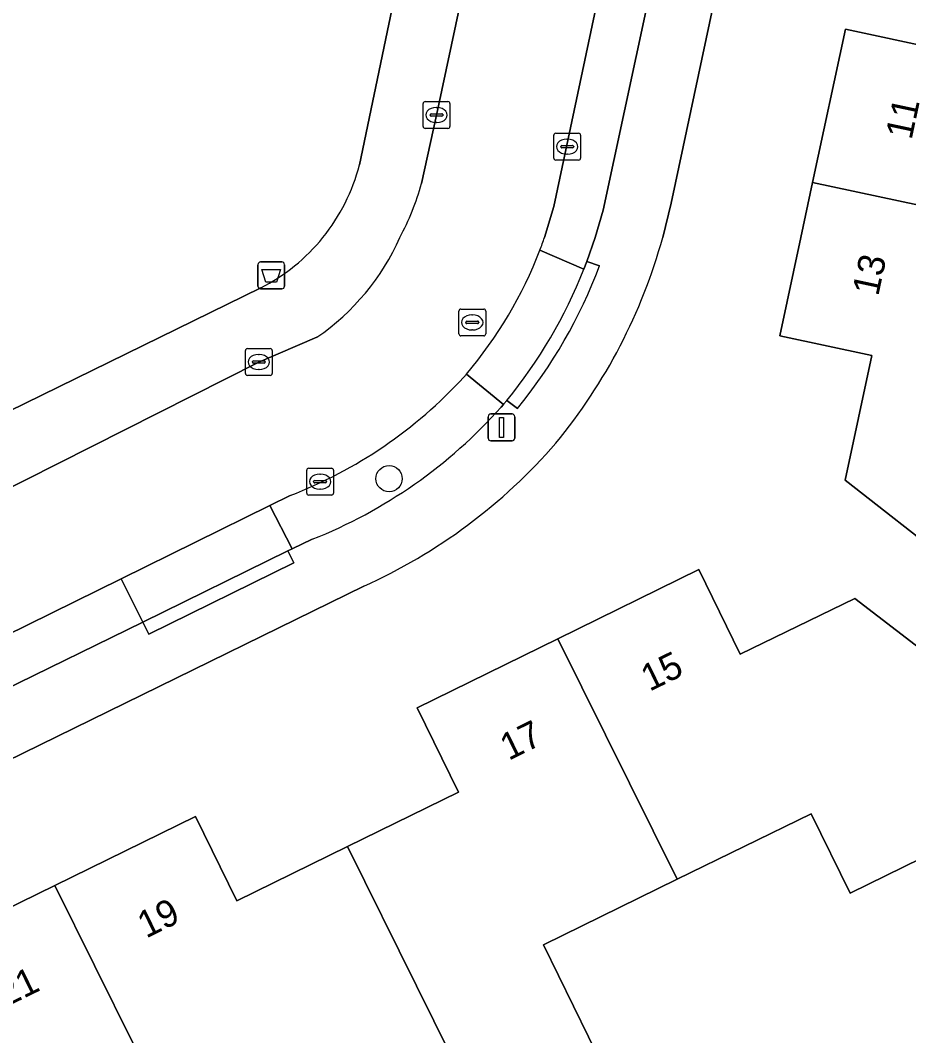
# Model space of a CAD drawing. Extents: x 160455 to 162082, y 388339 to 389736.
# Drawn here: x 161575.48 to 161608.61, y 388470.25 to 388508.09 of the extents above; entities that cross this region are included whole.
import ezdxf

# ---------------------------------------------------------------- set-up
doc = ezdxf.new("R2010")
doc.units = 0
for name, color, linetype in [('IMGEO_Afvalbak', 7, 'Continuous'), ('IMGEO_Boom', 7, 'Continuous'), ('IMGEO_Erf', 7, 'Continuous'), ('IMGEO_Groenvoorziening', 7, 'Continuous'), ('IMGEO_Kolk', 7, 'Continuous'), ('IMGEO_Lichtmast', 7, 'Continuous'), ('IMGEO_Pand', 7, 'Continuous'), ('IMGEO_Pand_nummerreeks', 7, 'Continuous'), ('IMGEO_Parkeervlak_open', 7, 'Continuous'), ('IMGEO_Rijbaan_lokaal_open', 7, 'Continuous'), ('IMGEO_Rioolput', 7, 'Continuous'), ('IMGEO_Voetpad_open', 7, 'Continuous')]:
    doc.layers.add(name, color=color, linetype=linetype)

msp = doc.modelspace()

# ---------------------------------------------------------------- linework, layer by layer
at = {"layer": 'IMGEO_Afvalbak'}
for p, q in [((161584.345, 388498.187), (161584.345, 388498.987)), ((161584.345, 388498.987), (161584.345, 388498.187)), ((161584.445, 388499.087), (161585.235, 388499.087)), ((161585.235, 388499.087), (161584.445, 388499.087)), ((161585.335, 388498.987), (161585.335, 388498.187)), ((161585.335, 388498.187), (161585.335, 388498.987)), ((161585.235, 388498.087), (161584.445, 388498.087)), ((161584.445, 388498.087), (161585.235, 388498.087))]:
    msp.add_line(p, q, dxfattribs=at)
msp.add_lwpolyline([(161584.488, 388498.801), (161585.192, 388498.801), (161585.043, 388498.331), (161584.637, 388498.331), (161584.488, 388498.801)], dxfattribs=at)
for centre, start, end in [((161584.445, 388498.987), 90, 180), ((161584.445, 388498.987), 90, 180), ((161585.235, 388498.987), 0, 90), ((161585.235, 388498.987), 360, 90), ((161584.445, 388498.187), 180, 270), ((161584.445, 388498.187), 180, 270), ((161585.235, 388498.187), 270, 0), ((161585.235, 388498.187), 270, 0)]:
    msp.add_arc(centre, 0.1, start, end, dxfattribs=at)
at = {"layer": 'IMGEO_Boom'}
msp.add_circle((161589.234, 388491.012), 0.489, dxfattribs=at)
at = {"layer": 'IMGEO_Erf'}
for points in [[(161608.52, 388542.466), (161599.746, 388501.281), (161599.436, 388500)], [(161610.179, 388487.876), (161606.242, 388490.958), (161607.23, 388495.603), (161603.807, 388496.331), (161604.589, 388500), (161605.025, 388502.046), (161606.245, 388507.764), (161609.669, 388507.036)], [(161568.053, 388469.874), (161570.845, 388471.24), (161571.007, 388470.908), (161572.355, 388471.567), (161571.515, 388473.283), (161576.773, 388475.856), (161582.017, 388478.423), (161583.557, 388475.282), (161587.687, 388477.307), (161591.823, 388479.334), (161590.283, 388482.475), (161595.532, 388485.047), (161600.785, 388487.622), (161602.326, 388484.466), (161606.6, 388486.552), (161610.56, 388483.5), (161612.156, 388482.269), (161613.696, 388479.125), (161606.419, 388475.561), (161604.967, 388478.526), (161599.974, 388476.081), (161594.994, 388473.642), (161597.234, 388469.07)], [(161588.287, 388487.001), (161569.214, 388477.662), (161553.797, 388470.13)]]:
    msp.add_lwpolyline(points, dxfattribs=at)
for centre, radius, start, end in [((161579.456, 388505.521), 20.729, 320.5132, 344.5521), ((161579.797, 388505.878), 20.698, 294.2164, 319.1515)]:
    msp.add_arc(centre, radius, start, end, dxfattribs=at)
at = {"layer": 'IMGEO_Groenvoorziening'}
for points in [[(161588.131, 388502.707), (161596.212, 388541.437)], [(161548.058, 388480.301), (161584.451, 388498.121)]]:
    msp.add_lwpolyline(points, dxfattribs=at)
for centre, radius, start, end in [((161581.178, 388504.511), 7.183, 321.0953, 345.4533), ((161581.179, 388504.524), 7.19, 297.068, 321.0135)]:
    msp.add_arc(centre, radius, start, end, dxfattribs=at)
at = {"layer": 'IMGEO_Kolk'}
for p, q in [((161590.504, 388504.138), (161590.504, 388504.99)), ((161590.579, 388505.064), (161591.431, 388505.064)), ((161591.505, 388504.99), (161591.505, 388504.138)), ((161590.763, 388504.558), (161590.763, 388504.57)), ((161591.201, 388504.521), (161590.803, 388504.521)), ((161590.806, 388504.607), (161591.204, 388504.607)), ((161590.992, 388504.844), (161591.017, 388504.844)), ((161591.247, 388504.57), (161591.247, 388504.558)), ((161591.015, 388504.284), (161590.99, 388504.284)), ((161591.431, 388504.064), (161590.579, 388504.064)), ((161595.374, 388502.959), (161595.374, 388503.811)), ((161595.449, 388503.885), (161596.301, 388503.885)), ((161596.375, 388503.811), (161596.375, 388502.959)), ((161595.633, 388503.379), (161595.633, 388503.391)), ((161595.676, 388503.428), (161596.074, 388503.428)), ((161595.862, 388503.665), (161595.887, 388503.665)), ((161596.117, 388503.391), (161596.117, 388503.379)), ((161596.071, 388503.342), (161595.673, 388503.342)), ((161595.885, 388503.105), (161595.86, 388503.105)), ((161596.301, 388502.885), (161595.449, 388502.885)), ((161583.952, 388495.86), (161584.804, 388495.86)), ((161583.877, 388494.934), (161583.877, 388495.786)), ((161584.365, 388495.64), (161584.39, 388495.64)), ((161584.878, 388495.786), (161584.878, 388494.934)), ((161584.136, 388495.354), (161584.136, 388495.366)), ((161584.574, 388495.317), (161584.176, 388495.317)), ((161584.179, 388495.403), (161584.577, 388495.403)), ((161584.388, 388495.08), (161584.363, 388495.08)), ((161584.62, 388495.366), (161584.62, 388495.354)), ((161584.804, 388494.86), (161583.952, 388494.86)), ((161586.162, 388490.476), (161586.162, 388491.328)), ((161586.237, 388491.402), (161587.089, 388491.402)), ((161587.163, 388491.328), (161587.163, 388490.476)), ((161586.421, 388490.896), (161586.421, 388490.908)), ((161586.464, 388490.945), (161586.862, 388490.945)), ((161586.65, 388491.182), (161586.675, 388491.182)), ((161586.905, 388490.908), (161586.905, 388490.896)), ((161586.859, 388490.859), (161586.461, 388490.859)), ((161586.673, 388490.622), (161586.648, 388490.622)), ((161587.089, 388490.402), (161586.237, 388490.402))]:
    msp.add_line(p, q, dxfattribs=at)
for points in [[(161590.504, 388504.138), (161590.504, 388504.99)], [(161590.579, 388505.064), (161591.431, 388505.064)], [(161591.505, 388504.99), (161591.505, 388504.138)], [(161591.431, 388504.064), (161590.579, 388504.064)], [(161595.374, 388502.959), (161595.374, 388503.811)], [(161595.449, 388503.885), (161596.301, 388503.885)], [(161596.375, 388503.811), (161596.375, 388502.959)], [(161596.301, 388502.885), (161595.449, 388502.885)], [(161583.952, 388495.86), (161584.804, 388495.86)], [(161583.877, 388494.934), (161583.877, 388495.786)], [(161584.878, 388495.786), (161584.878, 388494.934)], [(161584.804, 388494.86), (161583.952, 388494.86)], [(161586.162, 388490.476), (161586.162, 388491.328)], [(161586.237, 388491.402), (161587.089, 388491.402)], [(161587.163, 388491.328), (161587.163, 388490.476)], [(161587.089, 388490.402), (161586.237, 388490.402)]]:
    msp.add_lwpolyline(points, dxfattribs=at)
for centre, radius, start, end in [((161590.581, 388504.988), 0.0765, 91.552, 178.448), ((161590.581, 388504.988), 0.0765, 91.552, 178.448), ((161591.429, 388504.988), 0.0765, 1.552, 88.448), ((161591.429, 388504.988), 0.0765, 1.552, 88.448), ((161590.803, 388504.567), 0.0403, 85.8775, 175.7526), ((161590.8, 388504.557), 0.0366, 178.938, 274.7102), ((161591.204, 388504.564), 0.043, 264.8664, 352.4533), ((161591.208, 388504.569), 0.0386, 1.7309, 96.639), ((161590.581, 388504.14), 0.0765, 181.552, 268.448), ((161590.581, 388504.14), 0.0765, 181.552, 268.448), ((161591.429, 388504.14), 0.0765, 271.552, 358.448), ((161591.429, 388504.14), 0.0765, 271.552, 358.448), ((161595.451, 388503.809), 0.0765, 91.552, 178.448), ((161595.451, 388503.809), 0.0765, 91.552, 178.448), ((161596.299, 388503.809), 0.0765, 1.552, 88.448), ((161596.299, 388503.809), 0.0765, 1.552, 88.448), ((161595.673, 388503.388), 0.0403, 85.8775, 175.7526), ((161596.078, 388503.39), 0.0386, 1.7309, 96.639), ((161595.67, 388503.378), 0.0366, 178.938, 274.7102), ((161596.074, 388503.385), 0.043, 264.8664, 352.4533), ((161595.451, 388502.961), 0.0765, 181.552, 268.448), ((161595.451, 388502.961), 0.0765, 181.552, 268.448), ((161596.299, 388502.961), 0.0765, 271.552, 358.448), ((161596.299, 388502.961), 0.0765, 271.552, 358.448), ((161583.954, 388495.784), 0.0765, 91.552, 178.448), ((161583.954, 388495.784), 0.0765, 91.552, 178.448), ((161584.802, 388495.784), 0.0765, 1.552, 88.448), ((161584.802, 388495.784), 0.0765, 1.552, 88.448), ((161584.176, 388495.363), 0.0403, 85.8775, 175.7526), ((161584.173, 388495.353), 0.0366, 178.938, 274.7102), ((161584.577, 388495.36), 0.043, 264.8664, 352.4533), ((161584.581, 388495.365), 0.0386, 1.7309, 96.639), ((161583.954, 388494.936), 0.0765, 181.552, 268.448), ((161583.954, 388494.936), 0.0765, 181.552, 268.448), ((161584.802, 388494.936), 0.0765, 271.552, 358.448), ((161584.802, 388494.936), 0.0765, 271.552, 358.448), ((161586.239, 388491.326), 0.0765, 91.552, 178.448), ((161586.239, 388491.326), 0.0765, 91.552, 178.448), ((161587.087, 388491.326), 0.0765, 1.552, 88.448), ((161587.087, 388491.326), 0.0765, 1.552, 88.448), ((161586.461, 388490.905), 0.0403, 85.8775, 175.7526), ((161586.458, 388490.895), 0.0366, 178.938, 274.7102), ((161586.862, 388490.902), 0.043, 264.8664, 352.4533), ((161586.866, 388490.907), 0.0386, 1.7309, 96.639), ((161586.239, 388490.478), 0.0765, 181.552, 268.448), ((161586.239, 388490.478), 0.0765, 181.552, 268.448), ((161587.087, 388490.478), 0.0765, 271.552, 358.448), ((161587.087, 388490.478), 0.0765, 271.552, 358.448)]:
    msp.add_arc(centre, radius, start, end, dxfattribs=at)
for centre, major_axis, ratio, start_param, end_param in [((161590.991, 388504.564), (-0.387, 0.002), 0.722429, 4.712389, 7.853982), ((161591.016, 388504.564), (-0.39, 0.002), 0.717154, 1.570796, 4.712389), ((161595.861, 388503.385), (-0.387, 0.002), 0.722429, 4.712389, 7.853982), ((161595.886, 388503.385), (-0.39, 0.002), 0.717154, 1.570796, 4.712389), ((161584.364, 388495.36), (-0.387, 0.002), 0.722429, 4.712389, 7.853982), ((161584.389, 388495.36), (-0.39, 0.002), 0.717154, 1.570796, 4.712389), ((161586.649, 388490.902), (-0.387, 0.002), 0.722429, 4.712389, 7.853982), ((161586.674, 388490.902), (-0.39, 0.002), 0.717154, 1.570796, 4.712389)]:
    msp.add_ellipse(centre, major_axis=major_axis, ratio=ratio, start_param=start_param, end_param=end_param, dxfattribs=at)
at = {"layer": 'IMGEO_Lichtmast'}
for p, q in [((161592.93, 388492.522), (161592.93, 388493.322)), ((161592.93, 388493.322), (161592.93, 388492.522)), ((161593.03, 388493.422), (161593.82, 388493.422)), ((161593.82, 388493.422), (161593.03, 388493.422)), ((161593.92, 388493.322), (161593.92, 388492.522)), ((161593.92, 388492.522), (161593.92, 388493.322)), ((161593.82, 388492.422), (161593.03, 388492.422)), ((161593.03, 388492.422), (161593.82, 388492.422))]:
    msp.add_line(p, q, dxfattribs=at)
msp.add_lwpolyline([(161593.35, 388493.297), (161593.5, 388493.297), (161593.5, 388492.547), (161593.35, 388492.547), (161593.35, 388493.297)], dxfattribs=at)
for centre, start, end in [((161593.03, 388493.322), 90, 180), ((161593.03, 388493.322), 90, 180), ((161593.82, 388493.322), 0, 90), ((161593.82, 388493.322), 360, 90), ((161593.03, 388492.522), 180, 270), ((161593.03, 388492.522), 180, 270), ((161593.82, 388492.522), 270, 0), ((161593.82, 388492.522), 270, 0)]:
    msp.add_arc(centre, 0.1, start, end, dxfattribs=at)
at = {"layer": 'IMGEO_Pand'}
for points in [[(161622.264, 388508.978), (161610.626, 388511.535), (161609.669, 388507.036), (161606.245, 388507.764), (161605.025, 388502.046), (161614.639, 388500), (161614.968, 388499.93), (161616.203, 388505.337), (161621.173, 388504.201)], [(161605.025, 388502.046), (161604.589, 388500), (161603.807, 388496.331), (161607.23, 388495.603), (161606.242, 388490.958), (161610.179, 388487.876), (161611.731, 388486.66), (161615.152, 388485.879), (161616.957, 388493.782), (161613.732, 388494.519), (161614.968, 388499.93), (161614.639, 388500)], [(161595.532, 388485.047), (161599.974, 388476.081), (161604.967, 388478.526), (161606.419, 388475.561), (161613.696, 388479.125), (161612.156, 388482.269), (161610.56, 388483.5), (161606.6, 388486.552), (161602.326, 388484.466), (161600.785, 388487.622)], [(161587.687, 388477.307), (161592.83, 388466.913), (161597.234, 388469.07), (161594.994, 388473.642), (161599.974, 388476.081), (161595.532, 388485.047), (161590.283, 388482.475), (161591.823, 388479.334)], [(161587.687, 388477.307), (161583.557, 388475.282), (161582.017, 388478.423), (161576.773, 388475.856), (161581.21, 388466.903), (161586.195, 388469.344), (161588.438, 388464.762), (161592.83, 388466.913)], [(161574.066, 388457.725), (161578.466, 388459.879), (161577.748, 388461.345), (161582.739, 388463.819), (161581.21, 388466.903), (161576.773, 388475.856), (161571.515, 388473.283), (161572.355, 388471.567), (161571.007, 388470.908), (161570.845, 388471.24), (161568.053, 388469.874)]]:
    msp.add_lwpolyline(points, close=True, dxfattribs=at)
at = {"layer": 'IMGEO_Parkeervlak_open'}
for points in [[(161599.237, 388510.46), (161597.431, 388510.845), (161595.382, 388501.156), (161595.029, 388500)], [(161594.857, 388499.529), (161596.498, 388498.82), (161596.607, 388499.101), (161596.921, 388500), (161597.214, 388501.012), (161599.237, 388510.46)], [(161596.498, 388498.82), (161594.857, 388499.529)], [(161593.414, 388493.678), (161593.495, 388493.774), (161592.116, 388494.907), (161592.018, 388494.793)], [(161592.116, 388494.907), (161593.495, 388493.774), (161593.518, 388493.801), (161593.62, 388493.926)], [(161585.546, 388490.381), (161584.786, 388490.007), (161585.618, 388488.392), (161586.37, 388488.753)]]:
    msp.add_lwpolyline(points, dxfattribs=at)
for points in [[(161585.464, 388488.318), (161585.618, 388488.392), (161584.786, 388490.007), (161579.249, 388487.28), (161580.057, 388485.66)], [(161580.057, 388485.66), (161579.249, 388487.28), (161574.037, 388484.714), (161574.822, 388483.105)]]:
    msp.add_lwpolyline(points, close=True, dxfattribs=at)
for centre, radius, start, end in [((161580.545, 388505.023), 15.331, 339.0018, 340.8758), ((161579.957, 388505.242), 15.958, 319.6376, 339.0237), ((161579.261, 388505.663), 18.546, 320.737, 338.3462), ((161579.319, 388506.469), 17.251, 291.1604, 317.4046), ((161579.472, 388506.119), 18.686, 291.6645, 318.2562)]:
    msp.add_arc(centre, radius, start, end, dxfattribs=at)
at = {"layer": 'IMGEO_Rijbaan_lokaal_open'}
for points in [[(161598.703, 388516.856), (161600.077, 388523.354), (161595.246, 388524.436), (161591.002, 388504.564), (161590.446, 388502.015)], [(161595.029, 388500), (161595.382, 388501.156), (161597.431, 388510.845), (161598.703, 388516.856)], [(161586.545, 388496.283), (161584.374, 388495.359), (161571.915, 388489.064), (161574.037, 388484.714), (161579.249, 388487.28), (161584.786, 388490.007), (161585.546, 388490.381)], [(161592.018, 388494.793), (161592.116, 388494.907)]]:
    msp.add_lwpolyline(points, dxfattribs=at)
for centre, radius, start, end in [((161580.738, 388504.734), 10.082, 331.9942, 344.354), ((161581.505, 388503.625), 8.905, 304.4703, 335.9823), ((161580.545, 388505.023), 15.331, 339.0018, 340.8758), ((161579.957, 388505.242), 15.958, 319.6376, 339.0237), ((161579.319, 388506.469), 17.251, 291.1604, 317.4046)]:
    msp.add_arc(centre, radius, start, end, dxfattribs=at)
at = {"layer": 'IMGEO_Rioolput'}
for p, q in [((161591.91, 388497.334), (161592.762, 388497.334)), ((161591.835, 388496.408), (161591.835, 388497.26)), ((161592.323, 388497.114), (161592.348, 388497.114)), ((161592.836, 388497.26), (161592.836, 388496.408)), ((161592.094, 388496.828), (161592.094, 388496.84)), ((161592.532, 388496.791), (161592.134, 388496.791)), ((161592.137, 388496.877), (161592.535, 388496.877)), ((161592.578, 388496.84), (161592.578, 388496.828)), ((161592.762, 388496.334), (161591.91, 388496.334)), ((161592.346, 388496.554), (161592.321, 388496.554))]:
    msp.add_line(p, q, dxfattribs=at)
for points in [[(161591.91, 388497.334), (161592.762, 388497.334)], [(161591.835, 388496.408), (161591.835, 388497.26)], [(161592.836, 388497.26), (161592.836, 388496.408)], [(161592.762, 388496.334), (161591.91, 388496.334)]]:
    msp.add_lwpolyline(points, dxfattribs=at)
for centre, radius, start, end in [((161591.912, 388497.258), 0.0765, 91.552, 178.448), ((161591.912, 388497.258), 0.0765, 91.552, 178.448), ((161592.76, 388497.258), 0.0765, 1.552, 88.448), ((161592.76, 388497.258), 0.0765, 1.552, 88.448), ((161592.134, 388496.837), 0.0403, 85.8775, 175.7526), ((161592.131, 388496.827), 0.0366, 178.938, 274.7102), ((161592.535, 388496.834), 0.043, 264.8664, 352.4533), ((161592.539, 388496.839), 0.0386, 1.7309, 96.639), ((161591.912, 388496.41), 0.0765, 181.552, 268.448), ((161591.912, 388496.41), 0.0765, 181.552, 268.448), ((161592.76, 388496.41), 0.0765, 271.552, 358.448), ((161592.76, 388496.41), 0.0765, 271.552, 358.448)]:
    msp.add_arc(centre, radius, start, end, dxfattribs=at)
for centre, major_axis, ratio, start_param, end_param in [((161592.322, 388496.834), (-0.387, 0.002), 0.722429, 4.712389, 7.853982), ((161592.347, 388496.834), (-0.39, 0.002), 0.717154, 1.570796, 4.712389)]:
    msp.add_ellipse(centre, major_axis=major_axis, ratio=ratio, start_param=start_param, end_param=end_param, dxfattribs=at)
at = {"layer": 'IMGEO_Voetpad_open'}
for points in [[(161596.534, 388543.166), (161596.212, 388541.437), (161588.131, 388502.707)], [(161599.436, 388500), (161599.746, 388501.281), (161608.52, 388542.466)], [(161590.446, 388502.015), (161591.002, 388504.564), (161595.246, 388524.436), (161595.812, 388527.098), (161599.039, 388542.269)], [(161605.909, 388541.763), (161604.953, 388537.303), (161605.442, 388537.2), (161604.19, 388531.303), (161603.701, 388531.406), (161602.471, 388525.635), (161601.898, 388522.95), (161600.565, 388516.696), (161601.054, 388516.592), (161599.801, 388510.707), (161599.312, 388510.811), (161599.237, 388510.46), (161597.214, 388501.012), (161596.921, 388500), (161596.607, 388499.101), (161597.083, 388498.947)], [(161597.083, 388498.947), (161596.607, 388499.101), (161596.498, 388498.82)], [(161584.451, 388498.121), (161548.058, 388480.301)], [(161548.4, 388477.605), (161550.834, 388478.791), (161565.086, 388485.903), (161569.398, 388487.837), (161571.915, 388489.064), (161584.374, 388495.359), (161586.545, 388496.283)], [(161594.018, 388493.623), (161593.62, 388493.926), (161593.518, 388493.801), (161593.495, 388493.774), (161593.414, 388493.678)], [(161593.62, 388493.926), (161594.018, 388493.623)], [(161586.37, 388488.753), (161585.618, 388488.392), (161585.464, 388488.318), (161585.684, 388487.87), (161580.277, 388485.212), (161580.057, 388485.66), (161574.822, 388483.105), (161572.306, 388481.877), (161567.998, 388479.775), (161566.891, 388479.216), (161567.111, 388478.768), (161561.711, 388476.121), (161561.491, 388476.569), (161553.367, 388472.592)], [(161553.797, 388470.13), (161569.214, 388477.662), (161588.287, 388487.001)]]:
    msp.add_lwpolyline(points, dxfattribs=at)
msp.add_lwpolyline([(161580.057, 388485.66), (161580.277, 388485.212), (161585.684, 388487.87), (161585.464, 388488.318)], close=True, dxfattribs=at)
for centre, radius, start, end in [((161581.178, 388504.511), 7.183, 321.0953, 345.4533), ((161580.738, 388504.734), 10.082, 331.9942, 344.354), ((161581.179, 388504.524), 7.19, 297.068, 321.0135), ((161581.505, 388503.625), 8.905, 304.4703, 335.9823), ((161579.456, 388505.521), 20.729, 320.5132, 344.5521), ((161579.272, 388505.656), 19.033, 320.7837, 339.3586), ((161579.272, 388505.656), 19.033, 320.7837, 339.3586), ((161579.261, 388505.663), 18.546, 320.737, 338.3462), ((161579.472, 388506.119), 18.686, 291.6645, 318.2562), ((161579.797, 388505.878), 20.698, 294.2164, 319.1515)]:
    msp.add_arc(centre, radius, start, end, dxfattribs=at)

# ---------------------------------------------------------------- texts
at = {"layer": 'IMGEO_Pand_nummerreeks'}
for s, rotation, p in [('11', 77.9559, (161608.713, 388503.613)), ('13', 77.9689, (161607.47, 388497.786)), ('15', 26.1093, (161598.943, 388483.066)), ('17', 26.1093, (161593.692, 388480.493)), ('19', 26.0785, (161580.173, 388473.868)), ('21', 26.0785, (161574.942, 388471.308))]:
    msp.add_text(s, height=1, rotation=rotation, dxfattribs=at).set_placement(p)

doc.saveas('drawing.dxf')
